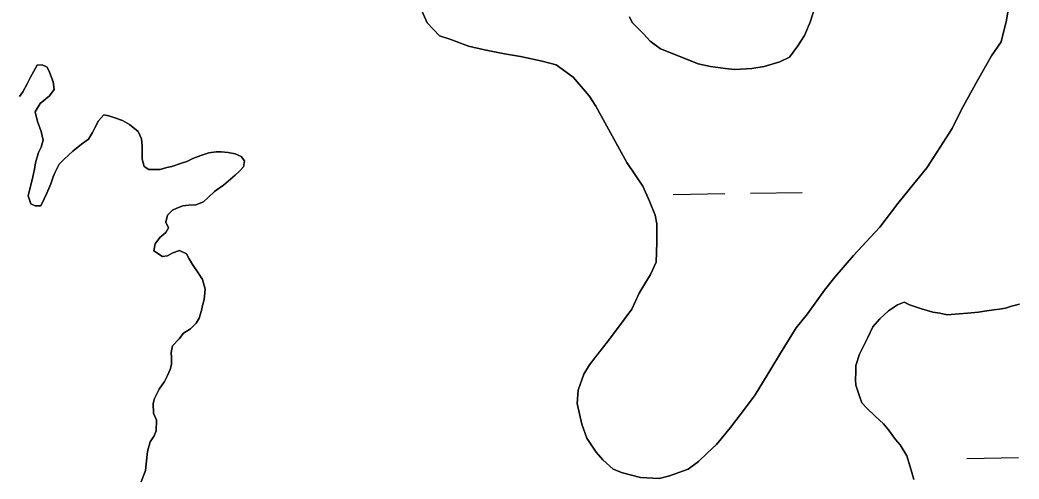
# Model space of a CAD drawing. Extents: x 3767014 to 3805179, y 361544 to 387384.
# Drawn here: x 3772082 to 3772702, y 379718 to 380003 of the extents above; entities that cross this region are included whole.
import ezdxf

# ---------------------------------------------------------------- set-up
doc = ezdxf.new("R2010")
doc.units = 0
doc.layers.add('V-TOPO-SHOR', color=7, linetype='Continuous')
doc.layers.add('V-WETL-SWMP', color=7, linetype='Continuous')

msp = doc.modelspace()

# ---------------------------------------------------------------- linework, layer by layer
at = {"layer": 'V-TOPO-SHOR'}
for points in [[(3772330.364, 380011.054), (3772334.462, 380001.715), (3772342.065, 379993.55), (3772349.075, 379991.221), (3772360.175, 379987.148), (3772370.106, 379984.823), (3772382.371, 379982.503), (3772392.3, 379980.764), (3772405.735, 379977.86), (3772414.498, 379975.535), (3772425.019, 379967.956), (3772434.96, 379956.288), (3772439.056, 379949.87), (3772454.856, 379921.276), (3772458.368, 379914.855), (3772468.314, 379900.269), (3772472.412, 379890.931), (3772475.926, 379882.175), (3772477.102, 379876.92), (3772477.116, 379865.242), (3772476.547, 379852.977), (3772473.051, 379845.383), (3772466.059, 379833.695), (3772461.397, 379823.762), (3772452.071, 379810.903), (3772446.24, 379803.305), (3772439.242, 379794.537), (3772435.163, 379789.276), (3772431.665, 379783.431), (3772428.175, 379773.5), (3772427.599, 379765.325), (3772430.534, 379752.482), (3772433.465, 379743.724), (3772439.316, 379734.973), (3772443.41, 379730.306), (3772449.841, 379724.473), (3772455.682, 379722.145), (3772466.782, 379719.238), (3772478.461, 379718.669), (3772484.882, 379720.428), (3772496.556, 379724.531), (3772502.974, 379729.21), (3772508.225, 379734.472), (3772514.058, 379739.735), (3772522.803, 379750.258), (3772532.131, 379762.531), (3772537.962, 379770.715), (3772547.87, 379786.493), (3772553.697, 379796.428), (3772563.607, 379812.205), (3772570.603, 379820.975), (3772581.097, 379835.585), (3772587.509, 379843.769), (3772599.173, 379857.214), (3772606.754, 379865.398), (3772615.501, 379874.753), (3772626.581, 379889.366), (3772633.577, 379898.133), (3772644.657, 379911.578), (3772651.067, 379921.513), (3772660.393, 379936.124), (3772666.22, 379947.81), (3772676.124, 379965.924), (3772684.865, 379981.118), (3772690.694, 379989.884), (3772694.181, 380003.321), (3772695.341, 380010.913)], [(3772576.79, 380016.608), (3772572.135, 380002.004), (3772568.641, 379993.824), (3772564.561, 379987.395), (3772559.314, 379980.381), (3772553.478, 379977.454), (3772543.553, 379974.524), (3772535.963, 379973.346), (3772525.455, 379972.748), (3772519.614, 379973.326), (3772510.269, 379974.483), (3772502.675, 379976.226), (3772493.912, 379979.72), (3772485.148, 379983.211), (3772479.305, 379985.542), (3772472.877, 379990.203), (3772468.783, 379994.871), (3772461.766, 380001.871), (3772460.011, 380005.373)], [(3772205.254, 379899.03), (3772208.06, 379900.904), (3772210.864, 379903.405), (3772215.226, 379907.153), (3772217.718, 379909.338), (3772220.522, 379912.15), (3772221.143, 379915.894), (3772218.955, 379918.697), (3772215.209, 379920.252), (3772210.841, 379921.184), (3772206.475, 379921.489), (3772203.356, 379921.487), (3772198.989, 379920.858), (3772194, 379919.291), (3772189.011, 379917.413), (3772185.272, 379915.537), (3772181.841, 379914.597), (3772175.919, 379912.408), (3772172.799, 379911.779), (3772168.746, 379910.528), (3772165.627, 379910.524), (3772161.572, 379910.518), (3772158.762, 379912.385), (3772157.509, 379917.063), (3772157.503, 379922.054), (3772157.499, 379925.173), (3772157.181, 379929.539), (3772154.992, 379934.215), (3772149.686, 379938.575), (3772145.315, 379941.066), (3772140.011, 379942.931), (3772136.89, 379943.863), (3772133.771, 379944.484), (3772130.344, 379940.736), (3772128.165, 379936.367), (3772126.609, 379933.558), (3772124.119, 379929.498), (3772119.756, 379926.375), (3772114.458, 379922.003), (3772109.162, 379917.006), (3772106.047, 379913.882), (3772103.557, 379908.887), (3772102.313, 379906.08), (3772100.759, 379901.711), (3772098.271, 379895.78), (3772096.714, 379892.348), (3772094.537, 379887.979), (3772091.107, 379887.973), (3772088.297, 379889.218), (3772086.732, 379894.207), (3772088.285, 379900.136), (3772089.214, 379904.191), (3772090.767, 379910.745), (3772091.385, 379914.8), (3772093.249, 379921.04), (3772094.805, 379924.473), (3772096.047, 379928.841), (3772094.793, 379934.143), (3772092.602, 379940.377), (3772091.035, 379946.302), (3772094.148, 379951.609), (3772100.069, 379956.294), (3772102.871, 379960.354), (3772102.242, 379965.031), (3772100.05, 379970.954), (3772098.488, 379974.073), (3772095.367, 379975.628), (3772092.248, 379975.312), (3772088.203, 379967.823), (3772086.024, 379963.764), (3772083.533, 379958.771), (3772081.354, 379955.961)], [(3772156.817, 379716.5), (3772159.614, 379723.677), (3772160.233, 379729.603), (3772160.847, 379735.532), (3772162.402, 379741.459), (3772164.89, 379745.205), (3772166.135, 379748.326), (3772166.438, 379754.878), (3772164.562, 379759.242), (3772164.243, 379765.169), (3772165.175, 379768.288), (3772167.974, 379774.217), (3772171.401, 379778.901), (3772173.268, 379782.647), (3772174.823, 379786.39), (3772175.755, 379789.512), (3772175.751, 379793.878), (3772175.433, 379796.997), (3772176.365, 379801.052), (3772180.414, 379805.424), (3772183.218, 379808.859), (3772187.582, 379811.673), (3772191.008, 379815.107), (3772192.876, 379818.229), (3772194.428, 379822.908), (3772195.049, 379826.029), (3772195.981, 379829.773), (3772196.597, 379836.325), (3772195.031, 379842.25), (3772192.219, 379846.301), (3772188.78, 379851.599), (3772186.593, 379855.027), (3772185.028, 379858.144), (3772180.66, 379860.321), (3772176.607, 379858.758), (3772173.178, 379856.883), (3772170.059, 379856.567), (3772164.753, 379859.991), (3772165.683, 379864.36), (3772168.484, 379868.417), (3772172.224, 379871.54), (3772173.78, 379874.35), (3772172.218, 379877.78), (3772173.148, 379882.147), (3772176.263, 379885.27), (3772179.068, 379886.521), (3772182.81, 379888.086), (3772186.552, 379888.401), (3772190.918, 379888.719), (3772195.596, 379890.597), (3772198.711, 379893.407), (3772202.45, 379896.843), (3772205.254, 379899.03)], [(3772686.321, 379823.504), (3772680.396, 379822.562), (3772676.655, 379821.933), (3772669.794, 379821.303), (3772664.803, 379820.983), (3772657.317, 379820.35), (3772652.638, 379821.28), (3772648.269, 379821.899), (3772641.404, 379824.076), (3772638.285, 379825.005), (3772633.917, 379826.562), (3772630.482, 379828.116), (3772626.429, 379826.552), (3772620.82, 379822.802), (3772615.524, 379817.805), (3772611.164, 379812.81), (3772608.053, 379806.256), (3772606.185, 379802.51), (3772602.763, 379795.955), (3772600.588, 379788.778), (3772600.592, 379785.035), (3772600.287, 379780.044), (3772600.602, 379776.613), (3772601.853, 379772.872), (3772602.793, 379769.754), (3772604.358, 379765.701), (3772607.168, 379762.584), (3772612.478, 379757.288), (3772617.787, 379752.617), (3772620.91, 379748.877), (3772625.285, 379742.956), (3772628.094, 379739.528), (3772632.16, 379732.671), (3772634.976, 379723.941), (3772636.542, 379718.018)], [(3772702.226, 379826.955), (3772697.237, 379825.702), (3772693.495, 379824.45), (3772689.754, 379823.822), (3772686.321, 379823.504)]]:
    msp.add_lwpolyline(points, dxfattribs=at)
at = {"layer": 'V-WETL-SWMP'}
for p, q in [((3772088.202, 379967.822), (3772092.248, 379975.313)), ((3772092.248, 379975.313), (3772095.367, 379975.628)), ((3772095.367, 379975.628), (3772098.488, 379974.073)), ((3772098.488, 379974.073), (3772100.051, 379970.955)), ((3772086.023, 379963.764), (3772088.202, 379967.822)), ((3772100.051, 379970.955), (3772102.242, 379965.032)), ((3772083.534, 379958.771), (3772086.023, 379963.764)), ((3772102.242, 379965.032), (3772102.871, 379960.354)), ((3772081.354, 379955.961), (3772083.534, 379958.771)), ((3772100.069, 379956.295), (3772094.148, 379951.609)), ((3772102.871, 379960.354), (3772100.069, 379956.295)), ((3772094.148, 379951.609), (3772091.035, 379946.303)), ((3772091.035, 379946.303), (3772092.602, 379940.378)), ((3772130.344, 379940.736), (3772133.77, 379944.483)), ((3772133.77, 379944.483), (3772136.89, 379943.863)), ((3772136.89, 379943.863), (3772140.01, 379942.931)), ((3772140.01, 379942.931), (3772145.315, 379941.066)), ((3772092.602, 379940.378), (3772094.793, 379934.143)), ((3772126.609, 379933.557), (3772128.166, 379936.367)), ((3772128.166, 379936.367), (3772130.344, 379940.736)), ((3772145.315, 379941.066), (3772149.685, 379938.576)), ((3772149.685, 379938.576), (3772154.993, 379934.216)), ((3772094.793, 379934.143), (3772096.047, 379928.842)), ((3772124.119, 379929.499), (3772126.609, 379933.557)), ((3772154.993, 379934.216), (3772157.182, 379929.54)), ((3772094.805, 379924.473), (3772093.249, 379921.04)), ((3772096.047, 379928.842), (3772094.805, 379924.473)), ((3772114.459, 379922.002), (3772119.756, 379926.375)), ((3772119.756, 379926.375), (3772124.119, 379929.499)), ((3772157.182, 379929.54), (3772157.499, 379925.173)), ((3772157.499, 379925.173), (3772157.503, 379922.054)), ((3772093.249, 379921.04), (3772091.385, 379914.8)), ((3772109.162, 379917.005), (3772114.459, 379922.002)), ((3772157.503, 379922.054), (3772157.509, 379917.063)), ((3772189.012, 379917.413), (3772194.001, 379919.291)), ((3772194.001, 379919.291), (3772198.989, 379920.857)), ((3772198.989, 379920.857), (3772203.356, 379921.486)), ((3772203.356, 379921.486), (3772206.475, 379921.489)), ((3772206.475, 379921.489), (3772210.842, 379921.183)), ((3772210.842, 379921.183), (3772215.21, 379920.252)), ((3772215.21, 379920.252), (3772218.955, 379918.697)), ((3772218.955, 379918.697), (3772221.142, 379915.893)), ((3772091.385, 379914.8), (3772090.767, 379910.744)), ((3772103.557, 379908.888), (3772106.047, 379913.882)), ((3772106.047, 379913.882), (3772109.162, 379917.005)), ((3772157.509, 379917.063), (3772158.762, 379912.386)), ((3772158.762, 379912.386), (3772161.572, 379910.518)), ((3772168.746, 379910.527), (3772172.799, 379911.779)), ((3772172.799, 379911.779), (3772175.918, 379912.407)), ((3772175.918, 379912.407), (3772181.842, 379914.597)), ((3772181.842, 379914.597), (3772185.272, 379915.537)), ((3772185.272, 379915.537), (3772189.012, 379917.413)), ((3772220.522, 379912.149), (3772217.718, 379909.338)), ((3772221.142, 379915.893), (3772220.522, 379912.149)), ((3772090.767, 379910.744), (3772089.215, 379904.192)), ((3772100.759, 379901.711), (3772102.313, 379906.079)), ((3772102.313, 379906.079), (3772103.557, 379908.888)), ((3772161.572, 379910.518), (3772165.627, 379910.523)), ((3772165.627, 379910.523), (3772168.746, 379910.527)), ((3772215.226, 379907.152), (3772210.863, 379903.404)), ((3772217.718, 379909.338), (3772215.226, 379907.152)), ((3772088.284, 379900.136), (3772086.732, 379894.208)), ((3772089.215, 379904.192), (3772088.284, 379900.136)), ((3772098.271, 379895.781), (3772100.759, 379901.711)), ((3772208.059, 379900.905), (3772205.254, 379899.03)), ((3772210.863, 379903.404), (3772208.059, 379900.905)), ((3772086.732, 379894.208), (3772088.297, 379889.219)), ((3772096.715, 379892.348), (3772098.271, 379895.781)), ((3772198.711, 379893.407), (3772195.595, 379890.596)), ((3772202.45, 379896.843), (3772198.711, 379893.407)), ((3772205.254, 379899.03), (3772202.45, 379896.843)), ((3772470.659, 379894.923), (3772471.213, 379894.931)), ((3772487.212, 379895.153), (3772519.209, 379895.598)), ((3772535.207, 379895.82), (3772567.204, 379896.264)), ((3772088.297, 379889.219), (3772091.106, 379887.974)), ((3772091.106, 379887.974), (3772094.537, 379887.979)), ((3772094.537, 379887.979), (3772096.715, 379892.348)), ((3772182.81, 379888.086), (3772179.068, 379886.522)), ((3772186.552, 379888.402), (3772182.81, 379888.086)), ((3772190.919, 379888.719), (3772186.552, 379888.402)), ((3772195.595, 379890.596), (3772190.919, 379888.719)), ((3772173.147, 379882.147), (3772172.217, 379877.78)), ((3772176.263, 379885.27), (3772173.147, 379882.147)), ((3772179.068, 379886.522), (3772176.263, 379885.27)), ((3772172.217, 379877.78), (3772173.781, 379874.35)), ((3772173.781, 379874.35), (3772172.224, 379871.541)), ((3772168.485, 379868.417), (3772165.683, 379864.359)), ((3772172.224, 379871.541), (3772168.485, 379868.417)), ((3772165.683, 379864.359), (3772164.752, 379859.991)), ((3772164.752, 379859.991), (3772170.059, 379856.567)), ((3772170.059, 379856.567), (3772173.178, 379856.882)), ((3772173.178, 379856.882), (3772176.607, 379858.758)), ((3772176.607, 379858.758), (3772180.66, 379860.322)), ((3772180.66, 379860.322), (3772185.029, 379858.144)), ((3772185.029, 379858.144), (3772186.593, 379855.027)), ((3772186.593, 379855.027), (3772188.78, 379851.599)), ((3772188.78, 379851.599), (3772192.218, 379846.3)), ((3772192.218, 379846.3), (3772195.03, 379842.249)), ((3772195.03, 379842.249), (3772196.597, 379836.324)), ((3772196.597, 379836.324), (3772195.981, 379829.773)), ((3772195.049, 379826.029), (3772194.429, 379822.909)), ((3772195.981, 379829.773), (3772195.049, 379826.029)), ((3772620.82, 379822.802), (3772626.43, 379826.552)), ((3772626.43, 379826.552), (3772630.483, 379828.116)), ((3772630.483, 379828.116), (3772633.916, 379826.561)), ((3772633.916, 379826.561), (3772638.285, 379825.006)), ((3772638.285, 379825.006), (3772641.405, 379824.075)), ((3772693.495, 379824.45), (3772697.236, 379825.702)), ((3772697.236, 379825.702), (3772702.226, 379826.955)), ((3772194.429, 379822.909), (3772192.876, 379818.228)), ((3772615.524, 379817.805), (3772620.82, 379822.802)), ((3772641.405, 379824.075), (3772648.27, 379821.899)), ((3772648.27, 379821.899), (3772652.638, 379821.281)), ((3772652.638, 379821.281), (3772657.318, 379820.351)), ((3772657.318, 379820.351), (3772664.803, 379820.984)), ((3772664.803, 379820.984), (3772669.793, 379821.302)), ((3772669.793, 379821.302), (3772676.654, 379821.934)), ((3772676.654, 379821.934), (3772680.397, 379822.562)), ((3772680.397, 379822.562), (3772686.322, 379823.505)), ((3772686.322, 379823.505), (3772689.753, 379823.821)), ((3772689.753, 379823.821), (3772693.495, 379824.45)), ((3772191.008, 379815.107), (3772187.581, 379811.672)), ((3772192.876, 379818.228), (3772191.008, 379815.107)), ((3772608.052, 379806.255), (3772611.163, 379812.809)), ((3772611.163, 379812.809), (3772615.524, 379817.805)), ((3772183.217, 379808.859), (3772180.414, 379805.425)), ((3772187.581, 379811.672), (3772183.217, 379808.859)), ((3772606.185, 379802.51), (3772608.052, 379806.255)), ((3772176.365, 379801.053), (3772175.434, 379796.997)), ((3772180.414, 379805.425), (3772176.365, 379801.053)), ((3772602.762, 379795.955), (3772606.185, 379802.51)), ((3772175.434, 379796.997), (3772175.75, 379793.878)), ((3772175.75, 379793.878), (3772175.755, 379789.511)), ((3772600.587, 379788.778), (3772602.762, 379795.955)), ((3772175.755, 379789.511), (3772174.823, 379786.391)), ((3772600.591, 379785.035), (3772600.587, 379788.778)), ((3772173.268, 379782.646), (3772171.401, 379778.901)), ((3772174.823, 379786.391), (3772173.268, 379782.646)), ((3772600.286, 379780.044), (3772600.591, 379785.035)), ((3772171.401, 379778.901), (3772167.975, 379774.218)), ((3772600.602, 379776.614), (3772600.286, 379780.044)), ((3772601.854, 379772.872), (3772600.602, 379776.614)), ((3772167.975, 379774.218), (3772165.175, 379768.288)), ((3772602.793, 379769.754), (3772601.854, 379772.872)), ((3772604.358, 379765.701), (3772602.793, 379769.754)), ((3772165.175, 379768.288), (3772164.243, 379765.168)), ((3772164.243, 379765.168), (3772164.563, 379759.242)), ((3772607.169, 379762.585), (3772604.358, 379765.701)), ((3772164.563, 379759.242), (3772166.439, 379754.877)), ((3772612.478, 379757.289), (3772607.169, 379762.585)), ((3772617.786, 379752.617), (3772612.478, 379757.289)), ((3772166.439, 379754.877), (3772166.135, 379748.327)), ((3772620.91, 379748.878), (3772617.786, 379752.617)), ((3772164.891, 379745.206), (3772162.401, 379741.46)), ((3772166.135, 379748.327), (3772164.891, 379745.206)), ((3772625.284, 379742.957), (3772620.91, 379748.878)), ((3772162.401, 379741.46), (3772160.848, 379735.532)), ((3772628.095, 379739.529), (3772625.284, 379742.957)), ((3772632.159, 379732.672), (3772628.095, 379739.529)), ((3772160.848, 379735.532), (3772160.232, 379729.604)), ((3772634.976, 379723.941), (3772632.159, 379732.672)), ((3772160.232, 379729.604), (3772159.615, 379723.677)), ((3772669.507, 379731.168), (3772701.504, 379731.613)), ((3772159.615, 379723.677), (3772156.816, 379716.5)), ((3772636.543, 379718.017), (3772634.976, 379723.941))]:
    msp.add_line(p, q, dxfattribs=at)
for points in [[(3772458.368, 379914.856), (3772439.055, 379949.87), (3772434.96, 379956.289), (3772425.018, 379967.956), (3772414.498, 379975.535), (3772405.735, 379977.86), (3772392.301, 379980.763), (3772382.371, 379982.503), (3772370.105, 379984.824), (3772360.175, 379987.148), (3772349.075, 379991.222), (3772342.065, 379993.55), (3772334.463, 380001.716), (3772330.364, 380011.054)], [(3772695.34, 380010.913), (3772694.181, 380003.32), (3772690.694, 379989.884), (3772684.865, 379981.118), (3772676.124, 379965.924), (3772666.219, 379947.81), (3772660.393, 379936.123), (3772644.656, 379911.578), (3772633.577, 379898.133), (3772626.58, 379889.365), (3772615.502, 379874.753), (3772599.173, 379857.214), (3772587.51, 379843.769), (3772581.096, 379835.586), (3772570.603, 379820.974), (3772563.606, 379812.206), (3772553.697, 379796.427), (3772547.87, 379786.493), (3772537.962, 379770.714), (3772532.132, 379762.531), (3772522.803, 379750.257), (3772514.057, 379739.735), (3772508.224, 379734.472), (3772502.974, 379729.21), (3772496.556, 379724.531), (3772484.882, 379720.429), (3772478.461, 379718.669), (3772466.781, 379719.239), (3772455.682, 379722.145), (3772449.84, 379724.474), (3772443.409, 379730.306), (3772439.315, 379734.973), (3772433.465, 379743.725), (3772430.535, 379752.481), (3772427.599, 379765.324), (3772428.174, 379773.501), (3772431.665, 379783.432), (3772435.162, 379789.276), (3772446.24, 379803.305), (3772452.071, 379810.903), (3772461.398, 379823.762), (3772466.058, 379833.695), (3772473.051, 379845.382), (3772476.546, 379852.978), (3772477.115, 379865.242), (3772477.101, 379876.921), (3772475.927, 379882.175), (3772472.412, 379890.93), (3772468.313, 379900.269), (3772458.368, 379914.856)], [(3772460.01, 380005.372), (3772461.767, 380001.87), (3772468.783, 379994.871), (3772472.876, 379990.204), (3772479.305, 379985.541), (3772502.675, 379976.226), (3772510.269, 379974.483), (3772519.613, 379973.326), (3772525.454, 379972.749), (3772535.964, 379973.346), (3772543.554, 379974.523), (3772553.478, 379977.455), (3772559.314, 379980.382), (3772564.561, 379987.396), (3772568.641, 379993.824), (3772572.135, 380002.004), (3772576.789, 380016.609)]]:
    msp.add_lwpolyline(points, dxfattribs=at)

doc.saveas('drawing.dxf')
